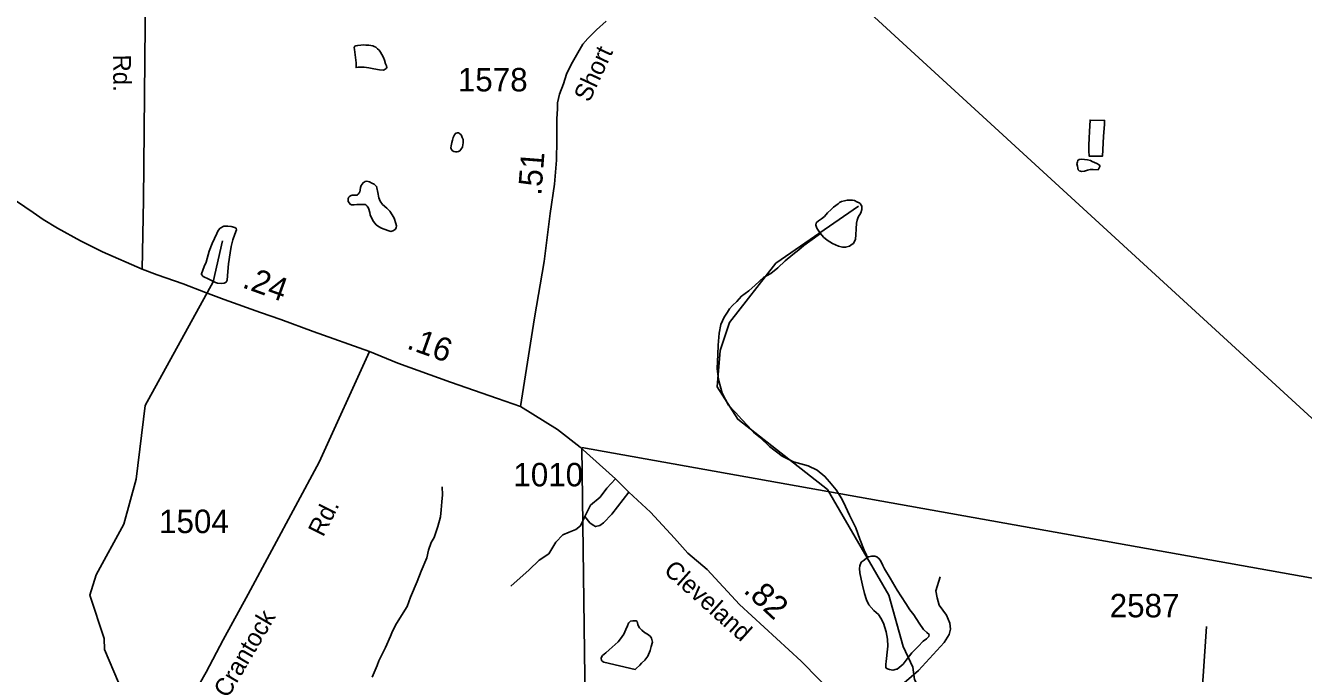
# Model space of a CAD drawing. Extents: x 2082433 to 2279600, y 546599 to 755198.
# Drawn here: x 2168821 to 2175630, y 649151 to 652604 of the extents above; entities that cross this region are included whole.
import ezdxf

# ---------------------------------------------------------------- set-up
doc = ezdxf.new("R2010")
doc.units = 0
for name, color, linetype in [('Exist Boundary Political Fire Districts', 7, 'Continuous'), ('Exist Hydrographic Creek Single Shore', 7, 'Continuous'), ('Exist Hydrographic Misc Water Feature', 7, 'Continuous'), ('Exist Road Non-System Type 51', 7, 'Continuous'), ('Exist Road Secondary Mileage Hundredths English Label', 7, 'Continuous'), ('Exist Road Secondary Type 41 Attributed', 7, 'Continuous'), ('Exist Road Secondary Type 51 Attributed', 7, 'Continuous'), ('Exist Road Secondary Type 51 Label', 7, 'Continuous'), ('Exist Road Secondary Type 51 Number Label', 7, 'Continuous')]:
    doc.layers.add(name, color=color, linetype=linetype)

msp = doc.modelspace()

# ---------------------------------------------------------------- linework, layer by layer
at = {"layer": 'Exist Boundary Political Fire Districts'}
for points in [[(2176828.8, 649452.8), (2173131.7, 652846.5), (2171718.5, 660990.7), (2170653.1, 665741.6), (2171065, 670213.8), (2169864.8, 672163.6)], [(2176828.8, 649452.8), (2171785.6, 650354.8), (2171948.8, 637839.7), (2172832.8, 635784.2), (2173348.3, 632047.1)]]:
    msp.add_lwpolyline(points, dxfattribs=at)
at = {"layer": 'Exist Hydrographic Creek Single Shore'}
msp.add_lwpolyline([(2169316.5, 649103.4), (2169241.5, 649278.8), (2169240.5, 649337.9), (2169164.4, 649569), (2169197.4, 649676.6), (2169345.5, 649945.9), (2169410.5, 650187.3), (2169458.4, 650579.9), (2169821.6, 651238.4), (2169870.6, 651457.3)], dxfattribs=at)
at = {"layer": 'Exist Hydrographic Misc Water Feature'}
for points in [[(2170633.8, 652499.9), (2170650, 652499.9), (2170671.7, 652496.2), (2170679.7, 652492.2), (2170687.9, 652488.5), (2170695.9, 652480.4), (2170706.2, 652472.4), (2170712.1, 652462.6), (2170719.9, 652450.4), (2170728.3, 652434.6), (2170734.1, 652418.7), (2170740, 652400.7), (2170744.5, 652388.7), (2170746.6, 652380.7), (2170742.5, 652374.8), (2170732.6, 652368.6), (2170726.3, 652366.7), (2170706.6, 652368.5), (2170676.6, 652374.2), (2170650.4, 652378.2), (2170624.8, 652382.1), (2170606.5, 652382), (2170594.4, 652381.8), (2170582.7, 652379.9), (2170582.3, 652405.9), (2170576, 652461.6), (2170574.1, 652475.7), (2170572.3, 652487.7), (2170576.2, 652493.6), (2170581.5, 652495.7), (2170591.7, 652497.8), (2170607.7, 652499.8), (2170621.7, 652501.8), (2170633.8, 652499.9)], [(2174565.2, 652012.4), (2174570.8, 652078.5), (2174570.6, 652098.4), (2174493.1, 652100), (2174491.2, 652039.8), (2174489, 652004.1), (2174487.3, 651965.8), (2174487.5, 651936.2), (2174487.9, 651908.1), (2174559.7, 651908.2), (2174565.2, 652012.4)], [(2171152.8, 651977), (2171152.6, 651989.2), (2171152.8, 651997.3), (2171148.5, 652007.2), (2171146.4, 652013.2), (2171142.3, 652021.2), (2171134.1, 652028.9), (2171128, 652033), (2171122, 652033.1), (2171116.3, 652030.8), (2171112.2, 652029), (2171106, 652020.9), (2171100.3, 652006.8), (2171096.6, 651992.8), (2171092.5, 651980.8), (2171088.8, 651962.7), (2171086.7, 651952.9), (2171088.6, 651947), (2171090.8, 651943), (2171096.8, 651936.8), (2171102.9, 651933), (2171112.8, 651931.1), (2171120.8, 651931.1), (2171128.8, 651933.2), (2171134.5, 651937.2), (2171140.7, 651943.1), (2171144.6, 651949), (2171148.7, 651955.3), (2171150.5, 651969.2), (2171152.8, 651977)], [(2174464.4, 651827.7), (2174448.2, 651825.7), (2174442.2, 651827.8), (2174436.1, 651829.6), (2174430.3, 651835.7), (2174427.9, 651843.8), (2174426.2, 651853.8), (2174423.8, 651867.5), (2174425.8, 651877.7), (2174428.1, 651885.5), (2174435.9, 651889.6), (2174450, 651891.9), (2174463.5, 651889.9), (2174479.9, 651887.8), (2174495.7, 651884.2), (2174504.1, 651880.1), (2174517.9, 651874.4), (2174530.2, 651868.1), (2174541.9, 651862.3), (2174546, 651856.4), (2174545.8, 651852.3), (2174535.9, 651834.3), (2174509.9, 651836.3), (2174494.1, 651836.2), (2174480.1, 651833.9), (2174464.4, 651827.7)], [(2170654.9, 651608.5), (2170648.8, 651630.6), (2170641, 651642.3), (2170634.8, 651648.5), (2170630.3, 651650.3), (2170624.3, 651650.4), (2170614.7, 651650.3), (2170598.9, 651650.2), (2170587, 651650), (2170572.7, 651648.1), (2170564.5, 651648.1), (2170558.5, 651647.8), (2170555, 651650), (2170550.7, 651651.8), (2170546.6, 651657.7), (2170540.3, 651666), (2170540.3, 651673.7), (2170540.5, 651681.8), (2170542.3, 651686), (2170544.6, 651689.7), (2170548.3, 651694), (2170556.7, 651698), (2170562.2, 651700), (2170572.3, 651700.1), (2170576.2, 651699.9), (2170586.4, 651700), (2170590.5, 651702.2), (2170594.2, 651706.1), (2170598.1, 651712), (2170602.2, 651716.3), (2170605.7, 651740.1), (2170609.8, 651752), (2170619.8, 651766.3), (2170630.3, 651772), (2170639.9, 651774.2), (2170654.1, 651770.5), (2170666, 651764.6), (2170679.7, 651758.5), (2170691.8, 651746.5), (2170693.9, 651738.5), (2170698, 651714.8), (2170704.3, 651686.6), (2170710.3, 651668.7), (2170722.6, 651650.6), (2170746.6, 651631.2), (2170762.6, 651615), (2170775.1, 651595.2), (2170784.7, 651577.1), (2170795, 651549.3), (2170797.2, 651537.2), (2170795.2, 651525.3), (2170791.5, 651517.3), (2170779, 651509.1), (2170767.7, 651507.1), (2170757.2, 651509.1), (2170731.4, 651519.1), (2170717.4, 651524.9), (2170701.2, 651532.6), (2170689.4, 651542.5), (2170674.8, 651560.5), (2170665.2, 651578.6), (2170656.7, 651594.5), (2170654.9, 651608.5)], [(2174266.5, 644509), (2174269.6, 645358.4), (2174236.6, 645418.2), (2174234.5, 645641.3), (2174478.5, 646751.6), (2174451.5, 647060.5), (2174350.6, 647233.1), (2174282.5, 647483.7), (2174173.4, 647682.8), (2174011.4, 648289.6), (2173557.5, 649118.9), (2173548.4, 649184.7), (2173497.6, 649294), (2173421.5, 649567.8), (2173093.6, 650132.1), (2172616.5, 650505.9), (2172506.6, 650678.7), (2172522.6, 650871.9), (2172571.6, 651021.8), (2172819.5, 651338.2), (2173259.5, 651640.9)], [(2173056.7, 651496.2), (2173048.5, 651508), (2173038.4, 651524.1), (2173032.5, 651540), (2173034.5, 651551.9), (2173046.2, 651563.9), (2173062.4, 651574), (2173078, 651586.2), (2173094, 651606.1), (2173113.7, 651624.3), (2173125.8, 651636.2), (2173139.5, 651644.7), (2173151.8, 651654.5), (2173159.2, 651660.7), (2173169.7, 651666.5), (2173185.7, 651670.6), (2173199.6, 651672.9), (2173227.7, 651672.7), (2173237.5, 651671.2), (2173251.5, 651665.1), (2173263.6, 651659.2), (2173267.7, 651655.3), (2173273.8, 651647.1), (2173277.5, 651641.3), (2173277.5, 651623.4), (2173272, 651605.2), (2173258, 651582.9), (2173252.1, 651567.2), (2173248.2, 651551.2), (2173246.6, 651521), (2173244.7, 651489.3), (2173242.7, 651465.2), (2173232.6, 651443.2), (2173226.5, 651438.9), (2173211.3, 651429), (2173191, 651422.7), (2173175, 651422.7), (2173152.8, 651428.5), (2173120.9, 651442.3), (2173092.8, 651460.3), (2173072.9, 651476.3), (2173056.7, 651496.2)], [(2169833.3, 651233.8), (2169797.2, 651251.9), (2169767, 651267.4), (2169759, 651277.5), (2169759.2, 651281.6), (2169772.8, 651319.6), (2169782.8, 651343.7), (2169794.7, 651381.6), (2169800, 651401.9), (2169816, 651441.7), (2169840, 651496), (2169847.8, 651511.9), (2169857.5, 651523.8), (2169877.3, 651534.2), (2169889.2, 651534), (2169899.5, 651534.1), (2169917.5, 651532.2), (2169937.2, 651528.4), (2169943.6, 651522.6), (2169946, 651514.5), (2169936, 651492.5), (2169925.7, 651462.4), (2169916.5, 651426.5), (2169912, 651392.3), (2169902.8, 651334.5), (2169899.3, 651292.4), (2169895.4, 651246.4), (2169891.1, 651236.4), (2169879, 651230.2), (2169863.4, 651230.1), (2169843.3, 651231.9), (2169833.3, 651233.8)], [(2173056.7, 651496.2), (2172968.9, 651431.6), (2172941, 651409.4), (2172909, 651383.4), (2172869.5, 651349.3), (2172829.7, 651312.7), (2172792, 651282.7), (2172753.8, 651260.5), (2172708.5, 651220.3), (2172674.7, 651190.2), (2172636.7, 651161.8), (2172610.7, 651133.7), (2172588.7, 651111.4), (2172573, 651093.5), (2172561.5, 651077.4), (2172543.2, 651049.4), (2172525.8, 651011.5), (2172517.6, 650965.2), (2172512.1, 650901.2), (2172510.6, 650851.1), (2172506.7, 650777.1), (2172513.3, 650717.3), (2172533.8, 650645.6), (2172566, 650581.6), (2172604.3, 650541.7), (2172638.2, 650504.2), (2172672.4, 650468.1), (2172700.9, 650436.6), (2172736.6, 650406.5), (2172785.2, 650361.1), (2172853.5, 650309.4), (2172913.6, 650279.6), (2172991.5, 650258.1), (2173039.5, 650234.6), (2173080.3, 650200.9), (2173105.7, 650172.7), (2173140.5, 650128.9), (2173170.3, 650081.4), (2173191, 650041.4), (2173210.9, 649995.4), (2173245.5, 649927.7), (2173267.5, 649865.9), (2173290.2, 649808.2), (2173302.3, 649782), (2173308.3, 649768.2)], [(2171041, 650145.3), (2171043.3, 650103.1), (2171039.6, 650065.2), (2171035.5, 650023.2), (2171031.8, 649985.2), (2171018.3, 649935), (2170998.6, 649875.1), (2170982.8, 649849.1), (2170969.2, 649808.9), (2170959.2, 649767), (2170929.3, 649696.6), (2170907.7, 649640.6), (2170872.3, 649558.4), (2170854.6, 649508.3), (2170814.8, 649446.2), (2170793.3, 649408), (2170773.4, 649368.1), (2170765.2, 649349.8), (2170740, 649290), (2170720.1, 649249.6), (2170704.1, 649217.6), (2170694.7, 649193.4), (2170668.6, 649131.6)], [(2173308.3, 649768.2), (2173300.3, 649764.1), (2173284.3, 649751.9), (2173274.4, 649744.1), (2173266.4, 649723.8), (2173264.4, 649709.9), (2173266.9, 649688), (2173273, 649653.8), (2173280.8, 649622.2), (2173291.5, 649578), (2173301.5, 649544), (2173313.8, 649516.3), (2173341.5, 649486.5), (2173365.9, 649464.5), (2173377.8, 649446.5), (2173391.9, 649418.9), (2173406.5, 649372.9), (2173414.7, 649333.1), (2173416.7, 649297.1), (2173413.1, 649264.8), (2173409.2, 649230.9), (2173407.3, 649215), (2173405.5, 649201), (2173405.5, 649188.9), (2173405.5, 649180.8), (2173413.5, 649175.1), (2173425.6, 649171.3), (2173441.8, 649169.2), (2173461.5, 649173.1), (2173465.3, 649173.4), (2173497.3, 649201.4), (2173519.5, 649229.7), (2173543.1, 649261.8)], [(2173543.1, 649261.8), (2173576.7, 649295.6), (2173604.8, 649323.8), (2173622.6, 649336.2), (2173634.3, 649348.2), (2173636.4, 649358), (2173624.5, 649370), (2173606.2, 649386.1), (2173582, 649419.7), (2173553.7, 649463.8), (2173533.8, 649489.5), (2173511.3, 649523.3), (2173465.1, 649595.2), (2173428.4, 649658.7), (2173398.5, 649708.7), (2173388.5, 649726.4), (2173378, 649748.7), (2173370.2, 649762.4), (2173358.1, 649772.4), (2173346, 649776.2), (2173330.4, 649776.2), (2173312.2, 649772), (2173308.3, 649768.2)], [(2172070.2, 649171.3), (2171902, 649210.5), (2171894, 649216.2), (2171889.5, 649220.5), (2171887.7, 649232.5), (2171889.5, 649238.3), (2171895.7, 649246.3), (2171913.7, 649260.6), (2171931.8, 649276.6), (2171979.1, 649318.9), (2171991, 649334.9), (2172009.1, 649361), (2172019.1, 649385), (2172028.8, 649405.1), (2172034.9, 649419.1), (2172037, 649423.3), (2172044.5, 649429), (2172056.4, 649431.3), (2172066.7, 649431.4), (2172074.3, 649431.4), (2172080.4, 649427.3), (2172084.5, 649411.2), (2172086.6, 649403.2), (2172092.7, 649393.4), (2172105, 649381.3), (2172118.8, 649369.5), (2172135.2, 649359.8), (2172148.7, 649349.6), (2172156.9, 649339.9), (2172161.2, 649317.7), (2172155.1, 649293.9), (2172149.7, 649273.6), (2172137.4, 649243.9), (2172121.4, 649221.6), (2172103.8, 649205.5), (2172094.2, 649195.6), (2172075.7, 649177.3), (2172070.2, 649171.3)]]:
    msp.add_lwpolyline(points, dxfattribs=at)
at = {"layer": 'Exist Road Non-System Type 51'}
for points in [[(2171800.5, 649988.2), (2171832.1, 650047.8), (2171882.9, 650089.9), (2171918, 650139.1), (2171965.4, 650188.2)], [(2172035.6, 650118), (2171944.4, 650000.5), (2171900.5, 649953.1), (2171881.2, 649939.1), (2171858.4, 649933.8), (2171846.1, 649940.8), (2171828.6, 649953.1), (2171800.5, 649988.2)], [(2171800.5, 649988.2), (2171777.7, 649937.3), (2171753.1, 649918), (2171718, 649904), (2171684.7, 649889.9), (2171646.1, 649851.3), (2171609.2, 649788.2), (2171558.4, 649754.8), (2171504, 649704), (2171406.6, 649616.2)], [(2173244.4, 648921.5), (2173334.8, 649021.5), (2173380.4, 649060.1), (2173424.2, 649079.4), (2173473.4, 649084.6), (2173503.2, 649100.4), (2173578.6, 649167.1), (2173715.5, 649316.2), (2173741.8, 649358.3), (2173750.6, 649386.4), (2173747.1, 649419.7), (2173727.8, 649461.8), (2173689.2, 649514.5), (2173678.6, 649554.8), (2173671.6, 649591.7), (2173695.3, 649665.4)]]:
    msp.add_lwpolyline(points, dxfattribs=at)
at = {"layer": 'Exist Road Secondary Type 41 Attributed'}
msp.add_lwpolyline([(2169442.8, 651305.6), (2169449.3, 651674.1), (2169458.4, 652605.7), (2169457.1, 653203.1), (2169448, 653689.4), (2169449.3, 654262.7), (2169445.4, 655167), (2169451.9, 655430.9), (2169483.1, 655910.6), (2169488.3, 656229.8), (2169489.6, 656495), (2169484.4, 656717.4), (2169472.7, 656866.9), (2169467.5, 656933.2), (2169468.8, 656977.4), (2169477.9, 657006), (2169498.7, 657032), (2169531.2, 657061.9)], dxfattribs=at)
at = {"layer": 'Exist Road Secondary Type 51 Attributed'}
for points in [[(2169442.8, 651305.6), (2169232, 651398.2), (2169113.2, 651456.5), (2168992.1, 651524), (2168915.3, 651570.6), (2168861.7, 651607.9), (2168773.2, 651668.5), (2168675.4, 651738.4), (2168445.6, 651910.8), (2168195.9, 652088.9), (2167831.9, 652345), (2167709.7, 652430.8), (2167595.3, 652508.8), (2167432.8, 652618), (2167305.4, 652693.5), (2167184.4, 652766.3), (2166851.6, 652929.4), (2166739.9, 652981.8), (2166529.6, 653085.4), (2166351.1, 653171.3)], [(2171458.7, 650573.2), (2171532.3, 651045.6), (2171584.4, 651346), (2171616.9, 651602.6), (2171639.7, 651759), (2171649.5, 651886), (2171652.7, 651993.5), (2171652.7, 652107.5), (2171656, 652159.6), (2171656, 652192.8), (2171665.7, 652238.4), (2171686.8, 652294.2), (2171704.4, 652344.2), (2171728.1, 652396.3), (2171763.7, 652458.6), (2171791.5, 652504.6), (2171817.3, 652534.7), (2171863, 652581), (2171914.8, 652627.3)], [(2170653.2, 650866.8), (2170354.6, 650974.1), (2170182.3, 651037), (2170072.8, 651074.3), (2169879.5, 651144.2), (2169779.3, 651181.5), (2169660.5, 651228.1), (2169523.1, 651274.7), (2169442.8, 651305.6)], [(2170653.2, 650866.8), (2170385.4, 650277.2), (2170007.6, 649574.5), (2169875.1, 649331.1), (2169783.6, 649157.8), (2169701.8, 649013.5)], [(2171458.7, 650573.2), (2171336.7, 650616.9), (2171085.9, 650703.8), (2170804.1, 650804), (2170653.2, 650866.8)], [(2174735.7, 647784.6), (2174507.6, 647924.9), (2174339.6, 648019.3), (2174315.5, 648046), (2174192.7, 648128.4), (2174089.2, 648189.8), (2173713.7, 648470.6), (2173528.6, 648653), (2173432.1, 648732), (2173340.9, 648817.9), (2173244.4, 648921.5), (2172953.2, 649216.2), (2172625.4, 649517.7), (2172454, 649705.7), (2172350.6, 649792.6), (2172279.5, 649872.4), (2172151.4, 650011), (2172035.6, 650118), (2171965.4, 650188.2), (2171775.9, 650356.6), (2171654.9, 650451.4), (2171458.7, 650573.2)], [(2174735.7, 647784.6), (2174936.6, 648172.3), (2175035.7, 648465.3), (2175055, 648591.6), (2175077, 648877.6), (2175095.4, 649137.3), (2175114.7, 649402.2)]]:
    msp.add_lwpolyline(points, dxfattribs=at)

# ---------------------------------------------------------------- texts
at = {"layer": 'Exist Road Secondary Mileage Hundredths English Label'}
for s, rotation, p in [('.51', 85.60364, (2171569, 651695.8)), ('.24', 340.11807, (2169970.5, 651210)), ('.16', 340.42626, (2170847.1, 650884.6)), ('.82', 317.39492, (2172641.7, 649587.6))]:
    msp.add_text(s, height=125, rotation=rotation, dxfattribs=at).set_placement(p)
at = {"layer": 'Exist Road Secondary Type 51 Label'}
for s, rotation, p in [('Short', 64.92738, (2171824.8, 652190.2)), ('Rd.', 270.41471, (2169287.6, 652449)), ('Rd.', 63.26824, (2170406.8, 649874)), ('Cleveland', 318.17073, (2172216.5, 649692.5)), ('Crantock', 59.61517, (2169899.4, 649015.3))]:
    msp.add_text(s, height=95, rotation=rotation, dxfattribs=at).set_placement(p)
at = {"layer": 'Exist Road Secondary Type 51 Number Label'}
for s, p in [('1578', (2171124.7, 652253)), ('1010', (2171420.5, 650148.1)), ('1504', (2169532.6, 649899.1)), ('2587', (2174597.9, 649450.2))]:
    msp.add_text(s, height=125, dxfattribs=at).set_placement(p)

doc.saveas('drawing.dxf')
